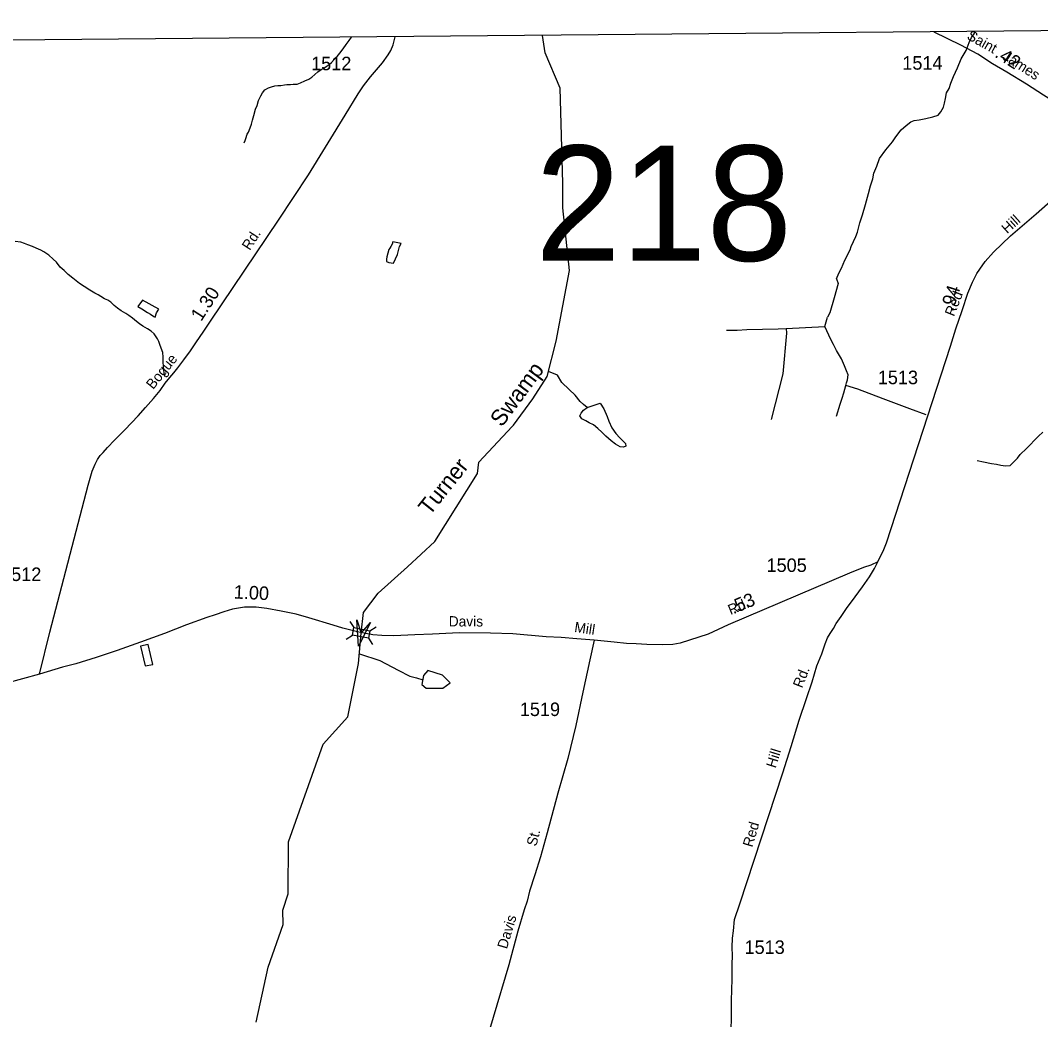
# Model space of a CAD drawing. Extents: x 2206922 to 2357709, y 510027 to 673830.
# Drawn here: x 2330055 to 2339495, y 660813 to 670055 of the extents above; entities that cross this region are included whole.
import ezdxf

# ---------------------------------------------------------------- set-up
doc = ezdxf.new("R2010")
doc.units = 0
for name, color, linetype in [('Exist Boundary Political CountyLine', 7, 'Continuous'), ('Exist Hydrographic Creek Single Shore', 7, 'Continuous'), ('Exist Hydrographic Creek Single Shore Label', 7, 'Continuous'), ('Exist Hydrographic Misc Water Feature', 7, 'Continuous'), ('Exist Hydrographic Pond Under 1500 Sq Ft', 7, 'Continuous'), ('Exist Road Secondary Mileage Hundredths English Label', 7, 'Continuous'), ('Exist Road Secondary Structure Standard Bridge Attributed CELL', 7, 'Continuous'), ('Exist Road Secondary Structure Standard Bridge CELL', 7, 'Continuous'), ('Exist Road Secondary Structure Standard Bridge Number Label', 7, 'Continuous'), ('Exist Road Secondary Type 51 Attributed', 7, 'Continuous'), ('Exist Road Secondary Type 51 Label', 7, 'Continuous'), ('Exist Road Secondary Type 51 Number Label', 7, 'Continuous')]:
    doc.layers.add(name, color=color, linetype=linetype)

msp = doc.modelspace()

# ---------------------------------------------------------------- linework, layer by layer
at = {"layer": 'Exist Boundary Political CountyLine'}
msp.add_lwpolyline([(2350077.2, 670055.1), (2325499.3, 669832.1), (2322747.7, 669807.9)], dxfattribs=at)
at = {"layer": 'Exist Hydrographic Creek Single Shore'}
for points in [[(2334617.2, 666309.9), (2334797.2, 666553.5), (2334928.6, 666761.7), (2335011.2, 667087.6), (2335136.1, 667741), (2335074.4, 668320.8), (2335074.4, 668549), (2335047.9, 669428.4), (2334909.2, 669754.5), (2334885.6, 669914.6)], [(2332237.2, 660788.6), (2332348.3, 661298.5), (2332485.3, 661691.3), (2332484.3, 661825.8), (2332532.2, 661975.4), (2332536.1, 662458), (2332856.1, 663361.6), (2333084.1, 663613.1), (2333182.6, 664105.6), (2333208.6, 664388.2), (2333229.2, 664579.9), (2333365.3, 664757.2), (2333636.4, 665000.9), (2333889.2, 665235.4), (2334284.4, 665865.4), (2334297.3, 665968.7), (2334605.7, 666297.6), (2334617.2, 666309.9)]]:
    msp.add_lwpolyline(points, dxfattribs=at)
at = {"layer": 'Exist Hydrographic Misc Water Feature'}
for points in [[(2337607.3, 667663.4), (2337628.6, 667715.7), (2337653.8, 667762.3), (2337682.7, 667836.6), (2337731.5, 667933.1), (2337743.2, 667965), (2337764.6, 668009.2), (2337784.2, 668055.7), (2337799.8, 668097.6), (2337822.8, 668182.2), (2337845.6, 668258.2), (2337874.9, 668352.3), (2337901.5, 668454.6), (2337922.2, 668524.9), (2337941.7, 668591.3), (2337951.4, 668643.4), (2337980.3, 668707.6), (2338005.5, 668778), (2338062.3, 668858.7), (2338123.8, 668931.4), (2338154.8, 668977.8), (2338204.2, 669042.1), (2338251.6, 669084.5), (2338293.6, 669117.1), (2338325.4, 669129.4), (2338371.3, 669134.3), (2338432.8, 669146.9), (2338498.8, 669163.7), (2338546.6, 669180), (2338571.8, 669208.7), (2338595.8, 669252.6), (2338605.1, 669290.9), (2338614.7, 669332.9), (2338624.1, 669385), (2338647.5, 669425.3), (2338664.7, 669473.4), (2338690, 669537.7), (2338725, 669618), (2338759.9, 669700.8), (2338805, 669777.1), (2338834.3, 669851.4), (2338855.6, 669895.6), (2338879.2, 669931.9), (2338885.8, 669949.8)], [(2332124.8, 668923.9), (2332135.1, 668943.9), (2332141, 668962.1), (2332154.1, 669002.3), (2332164.2, 669022.3), (2332179.6, 669060.5), (2332193.3, 669094.5), (2332202.5, 669132.5), (2332214, 669176.6), (2332231.4, 669234.8), (2332245.2, 669268.8), (2332258.9, 669313), (2332278.2, 669357.2), (2332296, 669385.2), (2332317.8, 669411.6), (2332351.4, 669432.1), (2332379.5, 669440.4), (2332409.4, 669448.5), (2332437.3, 669452.8), (2332465.4, 669453.1), (2332499.2, 669457.7), (2332519.1, 669461.6), (2332553.2, 669462.1), (2332579, 669464.3), (2332616.7, 669466.8), (2332647.1, 669477.2), (2332686.6, 669495.6), (2332722.5, 669512.1), (2332750.2, 669530.3), (2332777.9, 669554.5), (2332807.4, 669580.9), (2332837.6, 669601.1), (2332861.4, 669613.3), (2332884.9, 669627.6), (2332910.8, 669648), (2332932.5, 669666.3), (2332958.5, 669694.4), (2332985.8, 669720.7), (2333010, 669750.8), (2333041.2, 669793.1), (2333070.5, 669831.6), (2333098.4, 669868), (2333118.8, 669899.1)], [(2331390.5, 666762.8), (2331390.7, 666770.9), (2331384.4, 666788.9), (2331381.7, 666825), (2331379.4, 666854.9), (2331374.9, 666896.5), (2331377, 666938.8), (2331372.3, 666984.5), (2331357.9, 667024.4), (2331343.8, 667056.2), (2331335.2, 667086.3), (2331323.1, 667110), (2331304.6, 667137.9), (2331292.3, 667155.6), (2331264.2, 667181.3), (2331230.2, 667201), (2331187.7, 667226.5), (2331157.2, 667248.1), (2331129.5, 667269.7), (2331090.9, 667301.5), (2331058.7, 667325), (2331030.4, 667344.6), (2330988.6, 667368.4), (2330951.9, 667393.8), (2330922, 667417.8), (2330891.4, 667449.1), (2330863.5, 667467.1), (2330833, 667480.6), (2330798.9, 667500.4), (2330775.2, 667516.1), (2330742.8, 667533.5), (2330696.4, 667561.2), (2330646.2, 667594.3), (2330601.5, 667622.1), (2330569.7, 667645.5), (2330539.1, 667671.3), (2330496.7, 667704.8), (2330459, 667740.5), (2330424.1, 667774.2), (2330388, 667817.7), (2330359.3, 667847.2), (2330317.3, 667882.7), (2330271.1, 667914.4), (2330244.9, 667930.1), (2330202.2, 667947.5), (2330166.6, 667965), (2330122.3, 667980.6), (2330094.2, 667992.5), (2330057.9, 668004.1), (2330006, 668011.4)], [(2333577.4, 667990.8), (2333501.3, 668006), (2333495.6, 667984.1), (2333483.7, 667964), (2333474.3, 667947.6), (2333464.2, 667935.7), (2333454.6, 667903.5), (2333444.7, 667867.7), (2333441.1, 667847.6), (2333441.3, 667831.3), (2333443.3, 667825.3), (2333465.5, 667815.9), (2333507.5, 667810.3), (2333544.2, 667890.4), (2333563.9, 667962.9), (2333577.4, 667990.8)], [(2337607.3, 667663.4), (2337620.1, 667622.9), (2337585.5, 667489.4), (2337544.4, 667348.8), (2337523.6, 667308.9)], [(2331335.8, 667384.2), (2331185.1, 667466.6), (2331142, 667409.8), (2331179.7, 667386.2), (2331232.4, 667354.8), (2331258.3, 667337.1), (2331288.6, 667317.6), (2331303, 667309.7), (2331314.2, 667351.8), (2331335.8, 667384.2)], [(2337497.6, 667225.1), (2337523.6, 667308.9)], [(2336589, 667188.6), (2336687.2, 667188.6), (2336775.2, 667195.6), (2337065.6, 667203.8), (2337141.5, 667206.8), (2337497.6, 667225.1)], [(2337141.5, 667206.8), (2337144.5, 667161.2), (2337108.1, 666787.6), (2337001.8, 666362.4)], [(2337693.7, 666678.1), (2337700, 666702.6), (2337709.1, 666729.9), (2337715.2, 666775.5), (2337700, 666815), (2337678.8, 666860.5), (2337651.5, 666924.3), (2337605.9, 667003.3), (2337578.6, 667058), (2337563.3, 667085.8), (2337535.5, 667142.6), (2337497.6, 667225.1)], [(2335300.4, 666474.6), (2335264.4, 666503.9), (2335233.8, 666531.6), (2335189.3, 666589.1), (2335132.3, 666642.2), (2335063.6, 666707.3), (2335025.3, 666774.7), (2334940.1, 666806.8)], [(2337606.5, 666394), (2337639.3, 666505.2), (2337657.5, 666559.8), (2337672.7, 666611.5), (2337693.7, 666678.1)], [(2338434.6, 666408), (2338285.9, 666462.7), (2338037, 666553.8), (2337803.2, 666644.9), (2337693.7, 666678.1)], [(2335300.4, 666474.6), (2335328.3, 666484.6), (2335418.4, 666514.2), (2335452.7, 666461.2), (2335483.9, 666392.6), (2335499.4, 666349), (2335528.9, 666287.3), (2335565.4, 666235.6), (2335601.7, 666194), (2335632.2, 666162.6), (2335652.3, 666142.6), (2335656.8, 666116.8), (2335634.7, 666108.7), (2335604.7, 666110), (2335562.3, 666135.8), (2335520.1, 666165.4), (2335471.5, 666210.8), (2335433.5, 666248.1), (2335398.9, 666279.7), (2335358.5, 666315), (2335316.2, 666332.7), (2335285.9, 666352.3), (2335249.8, 666369.9), (2335231.5, 666398.9), (2335237.8, 666411.3), (2335244, 666423.8), (2335265.8, 666448.7), (2335300.4, 666474.6)], [(2338907, 665983), (2338965.6, 665972.2), (2339041.2, 665956.8), (2339087.4, 665949.1), (2339126, 665939.8), (2339169.1, 665935.2), (2339213.8, 665938.3), (2339232.3, 665956.8), (2339280.1, 666004.6), (2339305.7, 666040.6), (2339364.9, 666095.6), (2339397.3, 666128), (2339438.6, 666172.3), (2339475.7, 666208.6), (2339515.3, 666245.2)], [(2331237.5, 664282.6), (2331166, 664265.8), (2331208, 664084.3), (2331279.4, 664097.1), (2331237.5, 664282.6)], [(2333191.4, 664195.7), (2333382.1, 664134.1), (2333550.7, 664045.3), (2333659.4, 663990.8), (2333721.5, 663973.4), (2333777.6, 663955.9)]]:
    msp.add_lwpolyline(points, dxfattribs=at)
at = {"layer": 'Exist Hydrographic Pond Under 1500 Sq Ft'}
msp.add_lwpolyline([(2333809.6, 663877.5), (2333965, 663880.1), (2334032.4, 663926.8), (2333959.9, 663999.3), (2333825.1, 664040.8), (2333786.3, 663996.8), (2333768.1, 663911.2), (2333809.6, 663877.5)], dxfattribs=at)
at = {"layer": 'Exist Road Secondary Structure Standard Bridge Attributed CELL'}
msp.add_lwpolyline([(2333292.9, 664487.1), (2333184.6, 664268.7), (2333169.1, 664512), (2333208.6, 664388.2)], close=True, dxfattribs=at)
at = {"layer": 'Exist Road Secondary Structure Standard Bridge CELL'}
for p, q in [((2333102, 664495.5), (2333140.5, 664438.3)), ((2333069.8, 664330.4), (2333127, 664369)), ((2333288.8, 664409), (2333346, 664447.5)), ((2333275.5, 664341.3), (2333314.1, 664284))]:
    msp.add_line(p, q, dxfattribs=at)
msp.add_lwpolyline([(2333140.5, 664438.3), (2333288.8, 664409.3), (2333275.3, 664340), (2333127, 664369)], close=True, dxfattribs=at)
at = {"layer": 'Exist Road Secondary Type 51 Attributed'}
for points in [[(2340523.3, 669088.1), (2340377.7, 669095.9), (2340299.2, 669099.1), (2340217.4, 669100.8), (2340076, 669103.6), (2339995, 669110.6), (2339949.2, 669115.5), (2339914.9, 669126.9), (2339859.3, 669154.8), (2339818.4, 669178.5), (2339779.1, 669200.6), (2339721.9, 669238.2), (2339669.5, 669272.6), (2339522.3, 669363.4), (2339365.3, 669464.1), (2339181.3, 669577), (2339048.9, 669653.1), (2338913.9, 669743.9), (2338756.9, 669827.4), (2338510.1, 669946.5)], [(2330230.5, 664006.8), (2330326.7, 664396.1), (2330680.8, 665756.8), (2330719.9, 665884.9), (2330747.4, 665951.6), (2330768.9, 665992.7), (2330794.4, 666030.2), (2330821.1, 666058), (2330860.2, 666103.7), (2330927.1, 666173.9), (2331020.1, 666268.5), (2331144.1, 666399.1), (2331212.6, 666474.2), (2331286, 666559.1), (2331348, 666632.6), (2331394.9, 666698.3), (2331438.3, 666752.6), (2331473.6, 666796.6), (2331511.1, 666840.7), (2331566.6, 666914.2), (2331630.2, 666999.1), (2331684.8, 667083.1), (2331746.1, 667171.3), (2331812.6, 667274.4), (2332444.3, 668206.3), (2332720, 668628.3), (2333059.4, 669179.2), (2333181.7, 669375.1), (2333229, 669450.2), (2333294.3, 669533.5), (2333406.9, 669664.1), (2333459.1, 669737.5), (2333481.9, 669776.7), (2333503.2, 669827.8), (2333523.8, 669902.6)], [(2337989.1, 665048), (2338043.3, 665161.4), (2338069.8, 665224.1), (2338659.9, 667043.5), (2338710.1, 667202), (2338770, 667372.7), (2338820.9, 667532.4), (2338864.3, 667633.7), (2338905.9, 667715.2), (2338931.2, 667755), (2338981.8, 667825.5), (2339059.6, 667911.5), (2339215.1, 668061.7), (2339453.8, 668267.5), (2340155.4, 668886.8), (2340294.6, 668992.6), (2340341.5, 669018.9), (2340389.2, 669047.4), (2340421, 669061.7), (2340439, 669068.1), (2340489.7, 669079.7), (2340523.3, 669088.1)], [(2337989.1, 665048), (2337922.8, 665015.5), (2337855.2, 664993.7), (2337726.3, 664941.9), (2336603.9, 664465.4), (2336418, 664379.3), (2336160.9, 664296.2), (2336090.3, 664283.5), (2335996.3, 664278.1), (2335850.3, 664283), (2335754, 664289), (2335663.6, 664292.6), (2335547.9, 664305.2), (2335365.2, 664323.3)], [(2336631, 660559.6), (2336634, 660990.3), (2336639.9, 661187.3), (2336639.9, 661326.2), (2336642.8, 661402.6), (2336641.3, 661482), (2336642.7, 661565.7), (2336651.8, 661633.7), (2336662.7, 661738.7), (2336710.8, 661884.9), (2337108.4, 663095.6), (2337186.2, 663339), (2337262.1, 663581.5), (2337327.2, 663782.3), (2337379.7, 663937.9), (2337424.1, 664083.9), (2337470.7, 664196.5), (2337502.3, 664289), (2337522.8, 664343.1), (2337547.8, 664384.9), (2337578.6, 664431.9), (2337603.9, 664476.2), (2337649.1, 664541.4), (2337699.7, 664615.6), (2337779.3, 664723.5), (2337846.8, 664815.2), (2337911.9, 664909.3), (2337957.7, 664985.3), (2337989.1, 665048)], [(2333185, 664395.3), (2333038.2, 664434.5), (2332948.4, 664462.2), (2332723.6, 664529.5), (2332607.4, 664562.2), (2332467.2, 664590.4), (2332336.6, 664616.5), (2332237.1, 664628.7), (2332129.5, 664628.7), (2332016.9, 664608.3), (2331936.9, 664583.8), (2331857, 664557.7), (2331778.7, 664531.6), (2331592.9, 664465.5), (2331388, 664383.4), (2331166.8, 664303), (2330951.8, 664226.7), (2330754.6, 664162.6), (2330567.3, 664104.6), (2330444.2, 664073.7), (2330302.3, 664031.3), (2330230.5, 664006.8)], [(2335365.2, 664323.3), (2335202.5, 664336), (2335057.8, 664346.9), (2334918.6, 664354.1), (2334610.8, 664379.8), (2334403.6, 664386.3), (2334113.3, 664391.2), (2333866.9, 664378.2), (2333703.8, 664372.4), (2333509.6, 664362.7), (2333400.3, 664364.3), (2333317.1, 664372.4), (2333185, 664395.3)], [(2335365.2, 664323.3), (2335323.6, 664140.6), (2335260.3, 663842), (2335195.2, 663533.5), (2335119.3, 663227.7), (2335027.1, 662906.5), (2334927.6, 662539.2), (2334867.3, 662320.1), (2334814, 662151.3), (2334766.6, 662000.2), (2334742.9, 661908.4), (2334716.3, 661828.4), (2334657.8, 661629.8), (2334574.2, 661319), (2334283.6, 660346)], [(2330230.5, 664006.8), (2329917.3, 663921.9), (2329543.7, 663810.9), (2329261.4, 663729.3), (2328971, 663647.6), (2328646.4, 663566), (2327930.2, 663370.9)]]:
    msp.add_lwpolyline(points, dxfattribs=at)

# ---------------------------------------------------------------- texts
at = {"layer": 'Exist Hydrographic Creek Single Shore Label'}
for s, rotation, p in [('Swamp', 53.53348, (2334509.7, 666285.9)), ('Turner', 51.34019, (2333841.5, 665467.9))]:
    msp.add_text(s, height=150, rotation=rotation, dxfattribs=at).set_placement(p)
at = {"layer": 'Exist Road Secondary Mileage Hundredths English Label'}
for s, rotation, p in [('.42', 327.33901, (2339062.5, 669721.9)), ('1.30', 56.97659, (2331727.4, 667264.7)), ('.94', 72.33847, (2338683.9, 667359.7)), ('1.00', 357.19385, (2332027.2, 664708)), ('.53', 23.00344, (2336651.2, 664561.1))]:
    msp.add_text(s, height=125, rotation=rotation, dxfattribs=at).set_placement(p)
at = {"layer": 'Exist Road Secondary Structure Standard Bridge Number Label'}
msp.add_text('218', height=1066.27, dxfattribs=at).set_placement((2334817.4, 667831.4))
at = {"layer": 'Exist Road Secondary Type 51 Label'}
for s, rotation, p in [('Saint', 330.75213, (2338805.4, 669887.5)), ('James', 327.38216, (2339134.3, 669700.2)), ('Hill', 41.84683, (2339185.3, 668076.9)), ('Rd.', 57.12393, (2332177.1, 667921.4)), ('Red', 68.47729, (2338692.8, 667311)), ('Bogue', 51.09802, (2331283.1, 666636)), ('Rd.', 22.28447, (2336625.9, 664554.1)), ('Davis', 359.88747, (2334018.2, 664449.8)), ('Mill', 351.56988, (2335176.1, 664398.9)), ('Rd.', 68.32255, (2337287.5, 663873.5)), ('Hill', 72.81034, (2337043.3, 663133.4)), ('Red', 73.53606, (2336827.4, 662401.7)), ('St.', 74.97082, (2334827.6, 662410.4)), ('Davis', 73.22877, (2334555.8, 661460.5))]:
    msp.add_text(s, height=95, rotation=rotation, dxfattribs=at).set_placement(p)
at = {"layer": 'Exist Road Secondary Type 51 Number Label'}
for s, p in [('1512', (2332745.3, 669594.3)), ('1514', (2338215.2, 669599.4)), ('1513', (2337988.6, 666690.4)), ('1505', (2336959.1, 664953.6)), ('1512', (2329876.7, 664869.8)), ('1519', (2334676.3, 663620.7)), ('1513', (2336755.6, 661420.7))]:
    msp.add_text(s, height=125, dxfattribs=at).set_placement(p)

doc.saveas('drawing.dxf')
